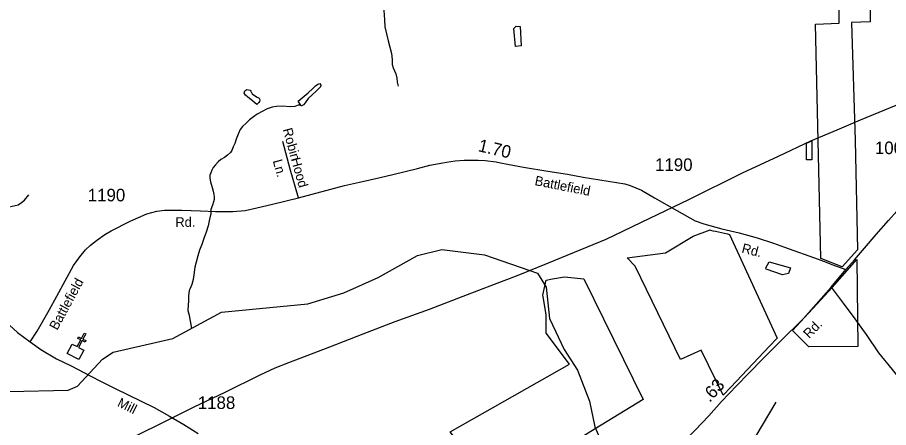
# Model space of a CAD drawing. Extents: x 2082433 to 2279600, y 546599 to 755198.
# Drawn here: x 2198924 to 2207567, y 567224 to 571298 of the extents above; entities that cross this region are included whole.
import ezdxf

# ---------------------------------------------------------------- set-up
doc = ezdxf.new("R2010")
doc.units = 0
for name, color, linetype in [('Exist Boundary Land Use NC Cultural Resources Department', 7, 'Continuous'), ('Exist Cultural Church CELL', 7, 'Continuous'), ('Exist Hydrographic Creek Single Shore', 7, 'Continuous'), ('Exist Hydrographic Pond Under 1500 Sq Ft', 7, 'Continuous'), ('Exist Road Non-System Type 51', 7, 'Continuous'), ('Exist Road Non-System Type 51 Label', 7, 'Continuous'), ('Exist Road Secondary Mileage Hundredths English Label', 7, 'Continuous'), ('Exist Road Secondary Type 51 Attributed', 7, 'Continuous'), ('Exist Road Secondary Type 51 Label', 7, 'Continuous'), ('Exist Road Secondary Type 51 Number Label', 7, 'Continuous'), ('Exist Utilities Electrical Transmission Line', 7, 'Continuous')]:
    doc.layers.add(name, color=color, linetype=linetype)

msp = doc.modelspace()

# ---------------------------------------------------------------- linework, layer by layer
at = {"layer": 'Exist Boundary Land Use NC Cultural Resources Department'}
for points in [[(2207085.3, 573594), (2207402.5, 573594.6), (2207385.3, 571253.4), (2207198.5, 571247.1), (2207234.3, 570076.1), (2207257.7, 568989.5), (2207108, 568820.6)], [(2207108, 568820.6), (2206904.8, 568899.9), (2206895.4, 568903.2), (2206869.6, 570076.1), (2206842.9, 571231.8), (2207077.1, 571241.6), (2207082.2, 572783.4)], [(2205353.8, 568958.7), (2205629.2, 569125.7), (2205796.5, 569186.5), (2205800.4, 569185.4), (2205824.8, 569179.3), (2205848.8, 569173.6), (2205968.6, 569147.1), (2205987.8, 569142.1), (2206461.9, 568113), (2206386.3, 568031.3), (2206003.2, 567626.7), (2205926.9, 567545.9), (2205707.9, 567993.9), (2205501, 567901.2), (2205052, 568828.1), (2204974.3, 568911.6), (2205353.8, 568958.7)], [(2206774.4, 568024.8), (2206613.2, 568188), (2206935.8, 568536.3), (2207006.9, 568616.6), (2207032.8, 568645.6), (2207253, 568893.6), (2207262.4, 568030.2), (2206774.4, 568024.8)], [(2204715.7, 567248.5), (2204227.3, 566946), (2203844.4, 566703.3), (2203676.1, 566596.4), (2203670.5, 566601.8), (2203217, 567182.5), (2204400.7, 567854), (2204170.3, 568161.1), (2204170.5, 568343.9), (2204138.5, 568527.5), (2204137.2, 568540.7), (2204168.8, 568689.2), (2204233.8, 568701.4), (2204352.3, 568722.6), (2204543.5, 568701.7), (2205130.9, 567502.9), (2204715.7, 567248.5)]]:
    msp.add_lwpolyline(points, dxfattribs=at)
at = {"layer": 'Exist Cultural Church CELL'}
msp.add_lwpolyline([(2199466.1, 568053.8), (2199516.7, 568027.8), (2199551.6, 568095.4), (2199523.2, 568110.1), (2199530.5, 568124.3), (2199559, 568109.6), (2199586.6, 568163), (2199600.8, 568155.7), (2199573.2, 568102.3), (2199601.6, 568087.6), (2199594.3, 568073.4), (2199565.9, 568088.1), (2199531, 568020.4), (2199582.1, 567993.9), (2199533.3, 567899.3), (2199417.2, 567959.2)], close=True, dxfattribs=at)
at = {"layer": 'Exist Hydrographic Creek Single Shore'}
for points in [[(2201734.6, 570424.8), (2201708.2, 570424.7), (2201676.4, 570412.5), (2201628.8, 570410.3), (2201554.4, 570417.5), (2201494.5, 570413.2), (2201450.6, 570406.9), (2201400.6, 570390.5), (2201351, 570362.3), (2201301.4, 570338.1), (2201265.1, 570311.6), (2201227.6, 570279.5), (2201191.9, 570247.2), (2201158, 570215), (2201132.2, 570184.8), (2201114.6, 570136.8), (2201094.9, 570088.7), (2201081.1, 570044.5), (2201063.7, 570010.7), (2201050, 569976.3), (2201036, 569956.5), (2201008.1, 569930.2), (2200978.2, 569906), (2200942.5, 569885.8), (2200914.6, 569863.7), (2200888.8, 569833.5), (2200864.8, 569807.1), (2200851.3, 569779.1), (2200843.5, 569755.2), (2200833.4, 569731.1), (2200834.1, 569701.1), (2200840, 569663.2), (2200854.6, 569607.1), (2200864.6, 569573.2), (2200871, 569537.3), (2200875.1, 569511.1), (2200875.3, 569489.2), (2200869.5, 569467.4), (2200857.6, 569431.5), (2200843.7, 569389.3), (2200842.1, 569349), (2200830.6, 569295.2), (2200815, 569229), (2200797.4, 569164.8), (2200774, 569101), (2200752.4, 569042.7), (2200730.9, 568984.7), (2200713.1, 568928.5), (2200697.5, 568868.5), (2200684.2, 568816.5), (2200674.3, 568742.6), (2200666.7, 568694.3), (2200653, 568644.4), (2200633.3, 568598.3), (2200627.6, 568586.2), (2200620.4, 568530.1), (2200620.6, 568478.2), (2200618.3, 568442), (2200615.1, 568386.2), (2200627.2, 568342.1), (2200633.5, 568298.2), (2200639.9, 568264.4), (2200649.6, 568209.2)], [(2197607.7, 566906.7), (2198053.7, 567468.4), (2198252.8, 567569.4), (2199427.8, 567594.8), (2199518.8, 567635.7), (2199766.7, 567902.9), (2199874.8, 567972.9), (2200464.9, 568108.6), (2200946.8, 568371.1), (2201804, 568452.1), (2202162, 568563), (2202502, 568713.6), (2202892, 568932), (2203132.9, 568992.8), (2203558, 568938.3), (2204084, 568757.1), (2204169.1, 568617.6), (2204203.9, 568308.6), (2204348.1, 568000.7), (2204482, 567794.5), (2204600.9, 567487.1), (2204653, 567230.2), (2204721.1, 567071.4)], [(2206253.1, 567142.2), (2206450.1, 567475.9)]]:
    msp.add_lwpolyline(points, dxfattribs=at)
at = {"layer": 'Exist Hydrographic Pond Under 1500 Sq Ft'}
for points in [[(2203920.8, 571016.7), (2203867, 571010.3), (2203847.4, 571186), (2203873.4, 571210), (2203913.2, 571206.5), (2203920.8, 571016.7)], [(2201298.7, 570433.8), (2201238.6, 570481.5), (2201210.1, 570507.2), (2201185.9, 570525.1), (2201173.8, 570546.8), (2201181.4, 570567.1), (2201199.5, 570581), (2201231.7, 570575.3), (2201237.8, 570565.5), (2201251.7, 570537.4), (2201274.3, 570521.9), (2201303.8, 570506.1), (2201322.3, 570496), (2201324.3, 570488), (2201330.3, 570476.1), (2201324.5, 570464), (2201318.2, 570452), (2201298.7, 570433.8)], [(2201734.6, 570424.8), (2201710, 570466.6), (2201809.7, 570547.3), (2201853.4, 570591.8), (2201881.1, 570618), (2201902.8, 570635.8), (2201923.1, 570640.1), (2201933.1, 570624.3), (2201929.2, 570608.3), (2201887.4, 570563.9), (2201809.7, 570493.3), (2201778.1, 570449.4), (2201760.3, 570431.1), (2201738.3, 570416.9), (2201734.6, 570424.8)], [(2206752.4, 570050), (2206804.3, 570070.6), (2206805.7, 569882.6), (2206752, 569882.2), (2206752.4, 570050)], [(2206593.6, 568809.5), (2206574.3, 568755.2), (2206514, 568740.8), (2206353.7, 568795.8), (2206347.7, 568811.7), (2206381.4, 568869.9), (2206593.6, 568809.5)]]:
    msp.add_lwpolyline(points, dxfattribs=at)
at = {"layer": 'Exist Road Non-System Type 51'}
for points in [[(2202553.7, 571459.7), (2202564.2, 571274.3), (2202570.4, 571203.2), (2202602, 571066.1), (2202633.6, 570939.6), (2202641.5, 570878.1), (2202643.3, 570831.5), (2202651.2, 570796.4), (2202676.7, 570737.5), (2202686.4, 570694.5), (2202690.7, 570654), (2202701.3, 570615.4)], [(2201713.1, 569507.2), (2201631, 569789.7), (2201558.4, 570064.2)], [(2198328.4, 569341.9), (2198426.8, 569347.2), (2198693.9, 569385.9), (2198813.4, 569408.7), (2198929.4, 569435.1), (2198962.8, 569457.9), (2198994.4, 569482.5), (2199036.6, 569537)], [(2206996.7, 568620.2), (2207117.9, 568460.5), (2207233.1, 568303.2), (2207350.1, 568138.1), (2207467.2, 567965), (2207604.2, 567800), (2207715.1, 567658.8), (2207802, 567553.5), (2207832.2, 567515.7), (2207866.3, 567490), (2207932.7, 567432.5), (2208013, 567377.1), (2208111.5, 567313.7), (2208193.7, 567268.3), (2208281.8, 567209.4), (2208404.1, 567142.7), (2208502.9, 567092.5)]]:
    msp.add_lwpolyline(points, dxfattribs=at)
at = {"layer": 'Exist Road Secondary Type 51 Attributed'}
for points in [[(2207141.3, 568793.8), (2207230.3, 568889.4), (2207329.4, 569007.4), (2207445.1, 569143.1), (2207565.2, 569281.1), (2207733.2, 569465.8), (2207889, 569648.2), (2208018.1, 569795.1), (2208097.1, 569888.6), (2208221.7, 570024.3), (2208261.7, 570075.5), (2208450.9, 570224.6), (2208559.9, 570275.7), (2208739.6, 570343.5), (2208972.7, 570424.8), (2209044.1, 570452.4), (2209156.3, 570493.8), (2209412.2, 570585.1), (2209498.9, 570620.7), (2209569, 570660.7)], [(2199050.7, 568076.7), (2199119.2, 568180.4), (2199236.9, 568391.3), (2199314.2, 568530.1), (2199398.6, 568681.2), (2199480.3, 568835), (2199543.4, 568918.7), (2199598.6, 568988.1), (2199647.5, 569035.4), (2199707.5, 569082.8), (2199789.6, 569141.1), (2199852.7, 569179), (2200042, 569275.3), (2200207.7, 569346.3), (2200307.6, 569372.2), (2200382.4, 569383.7), (2200452.8, 569383.6), (2200556, 569383.6), (2200740.1, 569377.9), (2200890.3, 569370.4), (2201061.1, 569370.4), (2201182.9, 569379.4), (2201299.6, 569406.2), (2201455.8, 569444.1), (2201713.1, 569507.2), (2202168, 569627.8), (2202317.6, 569660.8), (2202521.2, 569707), (2202648.3, 569738.1), (2202894.5, 569798.7), (2203016.3, 569829.6), (2203143.9, 569852.4), (2203179.9, 569860.7), (2203267.7, 569873.3), (2203357.6, 569879.9), (2203423.6, 569880.4), (2203494, 569878.3), (2203564, 569875.7), (2203672.9, 569862.7), (2203717, 569852.3), (2203784.5, 569839.3), (2203945.3, 569810.8), (2204186.5, 569771.8), (2204381.1, 569740.7), (2204536.7, 569712.2), (2204949.4, 569646.1), (2205004.6, 569627.1), (2205116.6, 569581.4), (2205246, 569507.2), (2205466.9, 569379.4), (2205649.5, 569278.7), (2205735.1, 569247.6), (2205911.4, 569197.7), (2206085.3, 569159.3), (2206261.7, 569110), (2206425.1, 569055.5), (2206534, 569016.6), (2206868.7, 568897.2), (2206949.1, 568866), (2207003.6, 568845.3), (2207141.3, 568793.8)], [(2204792.6, 566504), (2205040.7, 566693.2), (2205149.8, 566784.4), (2205307.8, 566904.6), (2205413.5, 566984.7), (2205475.8, 567040.3), (2205549.2, 567100.4), (2205649.3, 567198.3), (2205782.8, 567340.7), (2205908.6, 567483.1), (2206062.1, 567641.1), (2206175.6, 567761.3), (2206321.3, 567910.4), (2206496, 568081.7), (2206721.9, 568306.4), (2206996.7, 568620.2), (2207141.3, 568793.8)], [(2198405.7, 568624.1), (2198465.5, 568589), (2198727.3, 568348.2), (2198924.1, 568169.9), (2199050.7, 568076.7)], [(2199050.7, 568076.7), (2199156.1, 567998.5), (2199312.6, 567905.7), (2199455.2, 567838.3), (2199590.1, 567768.2), (2199740.6, 567687.7), (2199893.6, 567612.5), (2200279, 567424.9), (2200433.4, 567338.1), (2200573.4, 567256), (2200718.2, 567166.7)]]:
    msp.add_lwpolyline(points, dxfattribs=at)
at = {"layer": 'Exist Utilities Electrical Transmission Line'}
msp.add_lwpolyline([(2207712, 570451.6), (2207285.3, 570276.9), (2207054.2, 570179.2), (2206793, 570069.5), (2206470.2, 569917.4), (2206115.4, 569751), (2205581.5, 569485.5), (2205194.9, 569300.7), (2204760.6, 569092), (2204190.3, 568856.1), (2203873.4, 568728), (2203654.2, 568644.4), (2203343.1, 568526.3), (2203010.2, 568398.1), (2202669.1, 568273.8), (2202351.9, 568151.6), (2202021, 568023.3), (2201614.2, 567868.6), (2201476.7, 567813.8), (2201329.4, 567744.8), (2200980.6, 567572.4), (2200673.7, 567426.3), (2200309.1, 567243.9), (2199890.6, 567039.2)], dxfattribs=at)

# ---------------------------------------------------------------- texts
at = {"layer": 'Exist Road Non-System Type 51 Label'}
for s, rotation, p in [('Robin', 285.51336, (2201554.8, 570185.3)), ('Ln.', 285.43467, (2201456.1, 569873.5)), ('Hood', 285.43467, (2201636.4, 569891.5))]:
    msp.add_text(s, height=95, rotation=rotation, dxfattribs=at).set_placement(p)
at = {"layer": 'Exist Road Secondary Mileage Hundredths English Label'}
for s, rotation, p in [('1.70', 346.75253, (2203487.2, 569970.2)), ('.63', 47.55044, (2205792.6, 567467.8))]:
    msp.add_text(s, height=125, rotation=rotation, dxfattribs=at).set_placement(p)
at = {"layer": 'Exist Road Secondary Type 51 Label'}
for s, rotation, p in [('Battlefield', 348.76767, (2204050.4, 569633.5)), ('Rd.', 0.35122, (2200491.4, 569216.9)), ('Rd.', 346.15594, (2206103.5, 568962.9)), ('Battlefield', 61.53365, (2199317.7, 568184.4)), ('Rd.', 45.40658, (2206777.7, 568102.9)), ('Mill', 333.83173, (2199907.2, 567439.9))]:
    msp.add_text(s, height=95, rotation=rotation, dxfattribs=at).set_placement(p)
at = {"layer": 'Exist Road Secondary Type 51 Number Label'}
for s, p in [('1008', (2207431.5, 569939.8)), ('1190', (2205250.4, 569772.9)), ('1190', (2199621.5, 569470.8)), ('1188', (2200713.1, 567409.1))]:
    msp.add_text(s, height=125, dxfattribs=at).set_placement(p)

doc.saveas('drawing.dxf')
